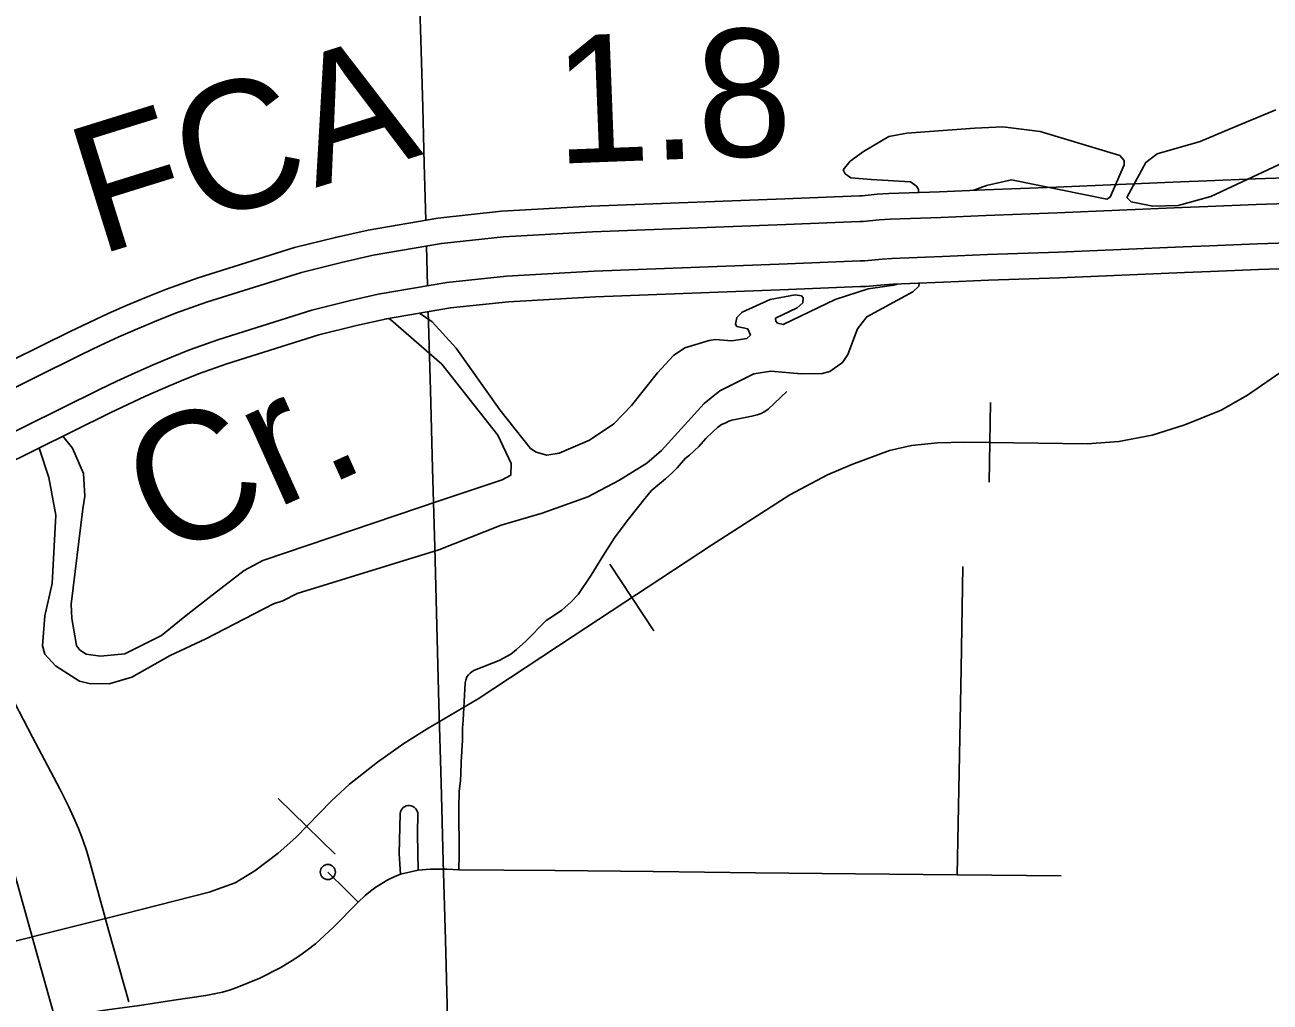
# Model space of a CAD drawing. Extents: x -19 to 366, y -4 to 359.
# Drawn here: x 156.258 to 157.039, y 188.903 to 189.516 of the extents above; entities that cross this region are included whole.
import ezdxf

# ---------------------------------------------------------------- set-up
doc = ezdxf.new("R2010")
doc.units = 0
for name, color, linetype in [('R_Contour Annot', 7, 'Continuous'), ('R_Exist Surface Annot', 7, 'Continuous'), ('R_No Plot', 7, 'Continuous'), ('R_Striping', 7, 'Continuous'), ('R_Survey Control', 7, 'Continuous'), ('R_Temp Easement', 7, 'Continuous'), ('R_Water Annot', 7, 'Continuous'), ('Sheet Fence', 7, 'Continuous'), ('T_Vehicle Path Lt Minor', 7, 'Continuous')]:
    doc.layers.add(name, color=color, linetype=linetype)

msp = doc.modelspace()

# ---------------------------------------------------------------- linework, layer by layer
at = {"layer": 'R_Contour Annot'}
for points in [[(156.25156, 189.0913), (156.26294, 189.06967), (156.27997, 189.03724), (156.28545, 189.02641), (156.28868, 189.01945), (156.29168, 189.01235), (156.29442, 189.00513), (156.29689, 188.99785), (156.29909, 188.9906), (156.31077, 188.94804), (156.32326, 188.90356)], [(156.27768, 188.89076), (156.26515, 188.93537), (156.2536, 188.97746), (156.25181, 188.98336), (156.24986, 188.9891), (156.24773, 188.99471), (156.24538, 189.00027), (156.24283, 189.00577), (156.23789, 189.01555), (156.22102, 189.04764), (156.20965, 189.06926)]]:
    msp.add_lwpolyline(points, dxfattribs=at)
at = {"layer": 'R_Exist Surface Annot'}
msp.add_line((156.48361, 189.3316), (156.48506, 189.33189), dxfattribs=at)
for points in [[(156.47325, 189.38747), (156.51707, 189.39501), (156.55687, 189.3992), (156.61312, 189.40233), (156.73449, 189.407), (156.78139, 189.40898), (156.78309, 189.40894), (156.7924, 189.40989), (156.79983, 189.41029), (156.8316, 189.41146), (156.85993, 189.41276), (156.90461, 189.41432), (156.98267, 189.41767), (156.99908, 189.41831), (157.02948, 189.41949), (157.08109, 189.42119), (157.10327, 189.42175), (157.13029, 189.42203), (157.15789, 189.42201), (157.2152, 189.42091), (157.28735, 189.419), (157.33219, 189.41724)], [(157.33168, 189.40115), (157.28682, 189.40291), (157.21484, 189.40481), (157.15773, 189.40591), (157.13037, 189.40593), (157.10355, 189.40565), (157.08156, 189.4051), (157.03006, 189.4034), (156.99971, 189.40222), (156.98332, 189.40159), (156.90523, 189.39824), (156.86058, 189.39668), (156.83226, 189.39538), (156.80056, 189.3942), (156.79365, 189.39383), (156.78373, 189.39282), (156.78156, 189.39287), (156.73514, 189.39091), (156.61388, 189.38625), (156.55816, 189.38315), (156.51928, 189.37905), (156.47639, 189.37168)], [(156.14138, 189.25302), (156.19384, 189.278), (156.28665, 189.3239), (156.29843, 189.32956), (156.31046, 189.33511), (156.32235, 189.34035), (156.33443, 189.34546), (156.34686, 189.3505), (156.36687, 189.35759), (156.42713, 189.37645), (156.45286, 189.38286), (156.47325, 189.38747)], [(156.48088, 189.34747), (156.52266, 189.35465), (156.56013, 189.3586), (156.61503, 189.36165), (156.73613, 189.36631), (156.78181, 189.36824), (156.78471, 189.36818), (156.79556, 189.36928), (156.80168, 189.36961), (156.83328, 189.37078), (156.86157, 189.37207), (156.90619, 189.37363), (156.98433, 189.37699), (157.00066, 189.37762), (157.03094, 189.3788), (157.08228, 189.38048), (157.10399, 189.38104), (157.13049, 189.38131), (157.15749, 189.38129), (157.21427, 189.3802), (157.28601, 189.3783), (157.3308, 189.37654)], [(156.47639, 189.37168), (156.45658, 189.3672), (156.43148, 189.36095), (156.37197, 189.34231), (156.35258, 189.33544), (156.34059, 189.33058), (156.32873, 189.32558), (156.31709, 189.32044), (156.30529, 189.31499), (156.2937, 189.30943), (156.20087, 189.26352), (156.14831, 189.23848), (156.14138, 189.25302)], [(157.33017, 189.36045), (157.28548, 189.36221), (157.21391, 189.3641), (157.15733, 189.36519), (157.13057, 189.36521), (157.10428, 189.36494), (157.08275, 189.36439), (157.03151, 189.36271), (157.00129, 189.36154), (156.98499, 189.3609), (156.90682, 189.35755), (156.86222, 189.35599), (156.83395, 189.35469), (156.80241, 189.35352), (156.7968, 189.35322), (156.78535, 189.35206), (156.78198, 189.35213), (156.73678, 189.35023), (156.61579, 189.34557), (156.56142, 189.34255), (156.52487, 189.3387), (156.48361, 189.3316)], [(156.15889, 189.21626), (156.21162, 189.24137), (156.30449, 189.28729), (156.31578, 189.29272), (156.32722, 189.29799), (156.33849, 189.30297), (156.35, 189.30783), (156.36131, 189.31242), (156.37976, 189.31895), (156.43814, 189.33723), (156.46227, 189.34324), (156.48151, 189.34759)], [(156.48506, 189.33189), (156.46599, 189.32758), (156.4425, 189.32173), (156.38486, 189.30368), (156.36703, 189.29736), (156.35615, 189.29296), (156.34488, 189.28819), (156.33384, 189.28332), (156.32264, 189.27815), (156.31154, 189.27282), (156.21865, 189.22689), (156.16581, 189.20172)]]:
    msp.add_lwpolyline(points, dxfattribs=at)
at = {"layer": 'R_Striping'}
for points in [[(156.49354, 188.98366), (156.49285, 188.99634), (156.49339, 189.02177), (156.49362, 189.02281), (156.49404, 189.02378), (156.49463, 189.02466), (156.49537, 189.02541), (156.49623, 189.026), (156.49721, 189.02643), (156.49824, 189.02666)], [(156.50468, 188.98628), (156.50437, 189.00859), (156.50444, 189.02214), (156.50415, 189.02316), (156.50367, 189.0241), (156.50303, 189.02494), (156.50223, 189.02563), (156.50131, 189.02617), (156.50033, 189.02653), (156.49928, 189.02669), (156.49824, 189.02666)], [(156.46701, 188.9661), (156.45966, 188.9737), (156.44809, 188.98502)], [(156.46701, 188.9661), (156.47144, 188.97024), (156.47476, 188.973), (156.47826, 188.97556), (156.48191, 188.97791), (156.48566, 188.98005), (156.48956, 188.98197), (156.49354, 188.98366)], [(156.49354, 188.98366), (156.50468, 188.98628)], [(156.50468, 188.98628), (156.51227, 188.98673), (156.52286, 188.98673), (156.53009, 188.98638)], [(156.30047, 188.89716), (156.30978, 188.89867), (156.32992, 188.90143), (156.35159, 188.90461), (156.37168, 188.90766), (156.37686, 188.90862), (156.38199, 188.90982), (156.38706, 188.91127), (156.39206, 188.91296), (156.40551, 188.91843), (156.41827, 188.92499), (156.42402, 188.92844), (156.42959, 188.93211), (156.43504, 188.93601), (156.44032, 188.94012), (156.45166, 188.95051), (156.46701, 188.9661)]]:
    msp.add_lwpolyline(points, dxfattribs=at)
msp.add_circle((156.44809, 188.98502), 0.00473, dxfattribs=at)
at = {"layer": 'R_Survey Control'}
for points in [[(156.53449, 189.1054), (156.53529, 189.1074), (156.53622, 189.10866), (156.53735, 189.10979), (156.53857, 189.11076), (156.53995, 189.11156), (156.55552, 189.11753), (156.56283, 189.12161), (156.56639, 189.12449), (156.57216, 189.12973), (156.58492, 189.1426), (156.58963, 189.14563), (156.59469, 189.14924), (156.60048, 189.15426), (156.60506, 189.15894), (156.6131, 189.17117), (156.62051, 189.18311), (156.62787, 189.19454), (156.63562, 189.2052), (156.64774, 189.22052), (156.65127, 189.22443), (156.65969, 189.23142), (156.66367, 189.23514), (156.66701, 189.2384), (156.67225, 189.24436), (156.67473, 189.2464), (156.68054, 189.25168), (156.68512, 189.25683), (156.68935, 189.26107), (156.69235, 189.26368), (156.69483, 189.26553), (156.69747, 189.26661), (156.69939, 189.26762), (156.7014, 189.26838), (156.71395, 189.27075), (156.71727, 189.27166), (156.7197, 189.27252), (156.72204, 189.27363), (156.72417, 189.27508), (156.73577, 189.28632)], [(156.84622, 189.17657), (156.84501, 189.11243)], [(156.84501, 189.11243), (156.84378, 189.04755)], [(156.53167, 189.05393), (156.5324, 189.06772), (156.53251, 189.07523), (156.5329, 189.08025), (156.5341, 189.10367), (156.53449, 189.1054)], [(156.53009, 188.98638), (156.53041, 188.9963), (156.53014, 189.0252), (156.53033, 189.03554), (156.53126, 189.04235), (156.53154, 189.04659), (156.53167, 189.05393)], [(156.84378, 189.04755), (156.84257, 188.98327)], [(156.53009, 188.98638), (156.55847, 188.98628), (156.59033, 188.98594)], [(156.5905, 188.98594), (156.65204, 188.98528)], [(156.65217, 188.98528), (156.71606, 188.9846)], [(156.71613, 188.98459), (156.77879, 188.98393)], [(156.77884, 188.98393), (156.84257, 188.98327)], [(156.84257, 188.98327), (156.90774, 188.98254)]]:
    msp.add_lwpolyline(points, dxfattribs=at)
at = {"layer": 'R_Temp Easement'}
for points in [[(157.01379, 189.45094), (157.04239, 189.46289)], [(156.853, 189.41244), (156.86093, 189.41548), (156.87665, 189.41889), (156.93631, 189.4069), (156.9384, 189.40804), (156.9473, 189.42836), (156.9473, 189.43102), (156.94465, 189.43425), (156.89466, 189.44928), (156.87117, 189.45214), (156.85356, 189.45139), (156.81094, 189.44818)], [(156.81094, 189.44818), (156.79977, 189.44609), (156.78386, 189.43679), (156.77552, 189.43072), (156.77116, 189.42521), (156.7723, 189.42274), (156.7759, 189.42027), (156.78859, 189.41912), (156.8134, 189.41759), (156.81699, 189.41493), (156.81832, 189.41284), (156.8184, 189.41097)], [(157.05374, 189.43287), (157.00165, 189.40858), (156.9812, 189.40289), (156.96529, 189.40233), (156.95165, 189.40518), (156.949, 189.40784), (156.96075, 189.42987), (156.96795, 189.43519), (156.99484, 189.44297), (157.01379, 189.45094)], [(156.5177, 189.1869), (156.5567, 189.20248), (156.58246, 189.21007), (156.61107, 189.22031), (156.63058, 189.23037), (156.648, 189.24138), (156.65729, 189.24936), (156.684, 189.27879), (156.69385, 189.28676), (156.71507, 189.29739), (156.72586, 189.29891), (156.7448, 189.29738), (156.75787, 189.29756), (156.76279, 189.29889), (156.77075, 189.3044), (156.77397, 189.30952), (156.78004, 189.32548), (156.78591, 189.33307), (156.81489, 189.34883), (156.81849, 189.35224), (156.81885, 189.35413)], [(156.80499, 189.35362), (156.80296, 189.35282), (156.78686, 189.35055), (156.76603, 189.34391), (156.73345, 189.32835), (156.73004, 189.32911), (156.7289, 189.33025), (156.72871, 189.33215), (156.74235, 189.33879), (156.74576, 189.34183), (156.74595, 189.34487), (156.745, 189.3462), (156.74103, 189.34677), (156.72531, 189.34393), (156.70788, 189.33596), (156.70447, 189.33254), (156.70352, 189.32855), (156.70447, 189.32703), (156.71129, 189.32551), (156.71299, 189.32152), (156.71072, 189.31943), (156.70106, 189.3181), (156.69102, 189.31887), (156.68704, 189.3183)], [(156.68704, 189.3183), (156.67189, 189.31356), (156.66469, 189.30881), (156.65465, 189.29799), (156.63835, 189.27748), (156.62737, 189.2659), (156.61202, 189.25565), (156.59308, 189.24768), (156.58532, 189.24635), (156.57869, 189.24825), (156.57509, 189.25053), (156.55597, 189.27486), (156.52852, 189.31343), (156.51337, 189.32996), (156.50551, 189.33537)], [(156.4862, 189.33205), (156.48761, 189.33111), (156.51961, 189.30337), (156.55464, 189.2589), (156.56296, 189.24104), (156.56277, 189.23382), (156.55728, 189.23098), (156.51846, 189.21788)], [(156.51846, 189.21788), (156.40735, 189.18027), (156.39572, 189.17396), (156.37367, 189.15717), (156.35742, 189.1443), (156.34379, 189.1332), (156.32089, 189.12171), (156.30556, 189.12026), (156.29663, 189.1216), (156.29241, 189.12436), (156.29047, 189.12698), (156.28769, 189.14402), (156.28715, 189.15293), (156.29439, 189.21272), (156.29576, 189.22054), (156.29493, 189.23495), (156.288, 189.25077), (156.28198, 189.2582)], [(156.26706, 189.25082), (156.27318, 189.23242), (156.2776, 189.20877), (156.27516, 189.16598), (156.27061, 189.14556), (156.26925, 189.12692), (156.27067, 189.12163), (156.27725, 189.11436), (156.2924, 189.1046), (156.29849, 189.10321), (156.311, 189.10309), (156.32513, 189.10717), (156.34933, 189.12078), (156.37149, 189.13111), (156.41391, 189.15325), (156.41994, 189.15508), (156.42876, 189.15963), (156.5177, 189.1869)]]:
    msp.add_lwpolyline(points, dxfattribs=at)
at = {"layer": 'R_Water Annot'}
for p, q in [((156.86306, 189.25433), (156.86346, 189.27933)), ((156.86306, 189.25433), (156.86266, 189.22934)), ((156.63867, 189.15703), (156.62493, 189.17792)), ((156.63867, 189.15703), (156.6524, 189.13614)), ((156.43476, 189.01369), (156.41684, 189.03112)), ((156.43476, 189.01369), (156.45268, 188.99626))]:
    msp.add_line(p, q, dxfattribs=at)
msp.add_lwpolyline([(157.04824, 189.3003), (157.02463, 189.28404), (157.00807, 189.27453), (156.98538, 189.26532), (156.96484, 189.25888), (156.94399, 189.25489), (156.92406, 189.25336), (156.8471, 189.25459), (156.83024, 189.25397), (156.81399, 189.25244), (156.80019, 189.24937), (156.77658, 189.24048), (156.76125, 189.23403), (156.73764, 189.22146), (156.68858, 189.18986), (156.60181, 189.1328), (156.54233, 189.09353), (156.51044, 189.07481), (156.49573, 189.06561), (156.47917, 189.05395), (156.46169, 189.04015), (156.45035, 189.02972), (156.42796, 189.00671), (156.41693, 188.99689), (156.40221, 188.98585), (156.38995, 188.97818), (156.37369, 188.97235), (156.32034, 188.95885), (156.20414, 188.92971)], dxfattribs=at)
msp.add_lwpolyline([(157.04824, 189.3003), (157.02463, 189.28404), (157.00807, 189.27453), (156.98538, 189.26532), (156.96484, 189.25888), (156.94399, 189.25489), (156.92406, 189.25336), (156.8471, 189.25459), (156.83024, 189.25397), (156.81399, 189.25244), (156.80019, 189.24937), (156.77658, 189.24048), (156.76125, 189.23403), (156.73764, 189.22146), (156.68858, 189.18986), (156.60181, 189.1328), (156.54233, 189.09353), (156.51044, 189.07481), (156.49573, 189.06561), (156.47917, 189.05395), (156.46169, 189.04015), (156.45035, 189.02972), (156.42796, 189.00671), (156.41693, 188.99689), (156.40221, 188.98585), (156.38995, 188.97818), (156.37369, 188.97235), (156.32034, 188.95885), (156.20414, 188.92971)], dxfattribs=at)
at = {"layer": 'Sheet Fence'}
msp.add_line((156.51059, 189.35258), (156.50991, 189.37744), dxfattribs=at)
for points in [[(156.50946, 189.3937), (156.44759, 191.65634), (156.2114, 200.27623), (155.97446, 208.89626), (155.73678, 217.51643), (155.49836, 226.13674), (155.2592, 234.75719), (155.01929, 243.37778), (154.77865, 251.9985), (154.53727, 260.61937), (154.29515, 269.24038), (154.0523, 277.86152), (153.80871, 286.48281), (153.56438, 295.10424), (153.31933, 303.72581), (153.07354, 312.34752), (152.82702, 320.96938), (152.57978, 329.59137), (152.3318, 338.21351), (152.0831, 346.83579)], [(0, 180.89994), (7.12284, 180.90436), (14.24566, 180.9176), (21.36847, 180.93968), (28.49124, 180.97058), (35.61397, 181.01031), (42.73664, 181.05888), (49.85925, 181.11627), (56.98178, 181.18249), (64.10422, 181.25754), (71.22656, 181.34142), (78.3488, 181.43413), (85.47091, 181.53567), (92.5929, 181.64603), (99.71474, 181.76523), (106.83643, 181.89325), (113.95795, 182.0301), (121.0793, 182.17578), (128.20046, 182.33029), (135.32143, 182.49362), (142.44218, 182.66579), (149.56272, 182.84677), (156.68303, 183.03659), (163.8031, 183.23523), (170.92291, 183.4427), (178.04247, 183.65899), (185.16175, 183.88411), (192.28074, 184.11805), (199.39944, 184.36082), (206.51784, 184.61242), (213.63591, 184.87283), (220.75366, 185.14207), (227.87107, 185.42014), (234.98813, 185.70702), (242.10483, 186.00273), (249.22115, 186.30726), (256.33709, 186.62061), (263.45264, 186.94279), (270.56779, 187.27378), (277.68251, 187.61359), (284.79682, 187.96222), (291.91068, 188.31967), (299.02409, 188.68594), (306.13705, 189.06103), (313.24954, 189.44494), (320.36154, 189.83766), (327.47305, 190.23919), (334.58406, 190.64954), (341.69455, 191.06871)], [(161.45315, 2.05333), (161.23362, 10.67024), (161.01332, 19.28727), (160.79225, 27.90444), (160.57041, 36.52174), (160.34782, 45.13918), (160.12445, 53.75675), (159.90032, 62.37446), (159.67544, 70.99229), (159.44979, 79.61027), (159.22338, 88.22838), (158.99621, 96.84662), (158.76828, 105.46501), (158.5396, 114.08352), (158.31016, 122.70218), (158.07997, 131.32097), (157.84903, 139.93989), (157.61733, 148.55896), (157.38488, 157.17816), (157.15168, 165.7975), (156.91773, 174.41697), (156.68303, 183.03659), (156.51103, 189.33632)]]:
    msp.add_spline(points, degree=3, dxfattribs=at)

# ---------------------------------------------------------------- texts
at = {"layer": 'R_No Plot'}
msp.add_text('FCA', height=0.08, rotation=17.30426, dxfattribs=at).set_placement((156.30416, 189.37146))
at = {"layer": 'R_Temp Easement'}
msp.add_text('Cr.', height=0.08, rotation=24.24419, dxfattribs=at).set_placement((156.3447, 189.18065))
at = {"layer": 'T_Vehicle Path Lt Minor'}
msp.add_text('1.8', height=0.08, rotation=2.20322, dxfattribs=at).set_placement((156.59139, 189.42897))

doc.saveas('drawing.dxf')
